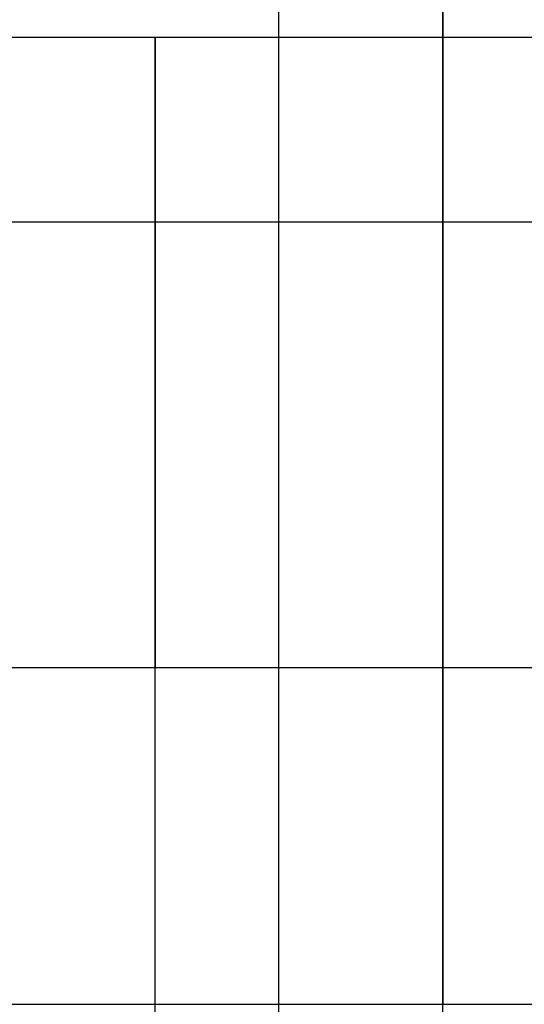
# Model space of a CAD drawing. Header units: centimetres. Extents: x -131 to 30, y 97 to 149.
# Tile 400 of 656: x -50.111 to -49.827, y 138.815 to 139.37. Entities that reach past the tile are written whole.
import ezdxf

# ---------------------------------------------------------------- set-up
doc = ezdxf.new("R2010")
doc.units = ezdxf.units.CM
for name, color, linetype, true_color in [('Calque 02', 7, 'Continuous', 0x7d26cd), ('Calque 06', 7, 'Continuous', 0x815a2c), ('solide4', 7, 'Continuous', 0xdc0000)]:
    doc.layers.add(name, color=color, linetype=linetype, true_color=true_color)

msp = doc.modelspace()

# ---------------------------------------------------------------- linework, layer by layer
at = {"layer": 'Calque 02'}
for p, q in [((-49.87303, 99.81548, 13.13493), (-49.87303, 140.81548, 13.13493)), ((-108.87303, 138.81548, 50.13493), (9.12697, 138.81548, 50.13493))]:
    msp.add_line(p, q, dxfattribs=at)
msp.add_rational_spline([(-49.87303, 143.81548, 45.13493), (-49.87303, 143.81548, 50.13493), (-49.87303, 138.81548, 50.13493)], [1, 0.707106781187, 1], degree=2, dxfattribs=at)
at = {"layer": 'Calque 06'}
for points in [[(-49.96522, 99.43078, 12.91113), (-49.96522, 121.05195, 12.91113), (-49.96522, 142.67312, 12.91113)], [(-49.96522, 99.43078, 12.91113), (-49.96522, 121.05195, 12.91113), (-49.96522, 142.67312, 12.91113)], [(-49.96522, 99.84519, 4.61352), (-49.96522, 121.05195, 4.61352), (-49.96522, 142.25871, 4.61352)], [(-49.96522, 99.84519, 4.61352), (-49.96522, 121.05195, 4.61352), (-49.96522, 142.25871, 4.61352)]]:
    msp.add_open_spline(points, degree=2, dxfattribs=at)
at = {"layer": 'solide4'}
for points in [[(0.2234, 139.36024, 2.88716), (-50.03493, 139.36024, 2.88716), (-100.29326, 139.36024, 2.88716)], [(0.2234, 139.36024, 4.52734), (-50.03493, 139.36024, 4.52734), (-100.29326, 139.36024, 4.52734)], [(0.2234, 139.36024, 3.7632), (-50.03493, 139.36024, 3.7632), (-100.29326, 139.36024, 3.7632)], [(0.2234, 139.36024, 2.88716), (-50.03493, 139.36024, 2.88716), (-100.29326, 139.36024, 2.88716)], [(0.2234, 139.36024, 4.52734), (-50.03493, 139.36024, 4.52734), (-100.29326, 139.36024, 4.52734)], [(0.2234, 139.36024, 3.7632), (-50.03493, 139.36024, 3.7632), (-100.29326, 139.36024, 3.7632)], [(-50.03493, 102.30453, 2.88716), (-50.03493, 120.83239, 2.88716), (-50.03493, 139.36024, 2.88716)], [(-50.03493, 139.36024, 2.88716), (-50.03493, 139.36024, 3.70725), (-50.03493, 139.36024, 4.52734)], [(-50.03493, 102.30453, 2.88716), (-50.03493, 120.83239, 2.88716), (-50.03493, 139.36024, 2.88716)], [(-50.03493, 139.36024, 2.88716), (-50.03493, 139.36024, 3.70725), (-50.03493, 139.36024, 4.52734)], [(0.2234, 139.25622, 4.60646), (-50.03493, 139.25622, 4.60646), (-100.29326, 139.25622, 4.60646)], [(0.2234, 139.25622, 4.60646), (-50.03493, 139.25622, 4.60646), (-100.29326, 139.25622, 4.60646)], [(0.2234, 139.00511, 4.63924), (-50.03493, 139.00511, 4.63924), (-100.29326, 139.00511, 4.63924)], [(0.2234, 139.00511, 4.63924), (-50.03493, 139.00511, 4.63924), (-100.29326, 139.00511, 4.63924)], [(-50.03493, 102.65966, 4.63924), (-50.03493, 120.83239, 4.63924), (-50.03493, 139.00511, 4.63924)], [(-50.03493, 102.65966, 4.63924), (-50.03493, 120.83239, 4.63924), (-50.03493, 139.00511, 4.63924)]]:
    msp.add_open_spline(points, degree=2, dxfattribs=at)
msp.add_rational_spline([(-50.03493, 139.36024, 4.52734), (-50.03493, 139.36024, 4.63924), (-50.03493, 139.00511, 4.63924)], [1, 0.707106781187, 1], degree=2, dxfattribs=at)
msp.add_rational_spline([(-50.03493, 139.36024, 4.52734), (-50.03493, 139.36024, 4.63924), (-50.03493, 139.00511, 4.63924)], [1, 0.707106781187, 1], degree=2, dxfattribs=at)

doc.saveas('drawing.dxf')
